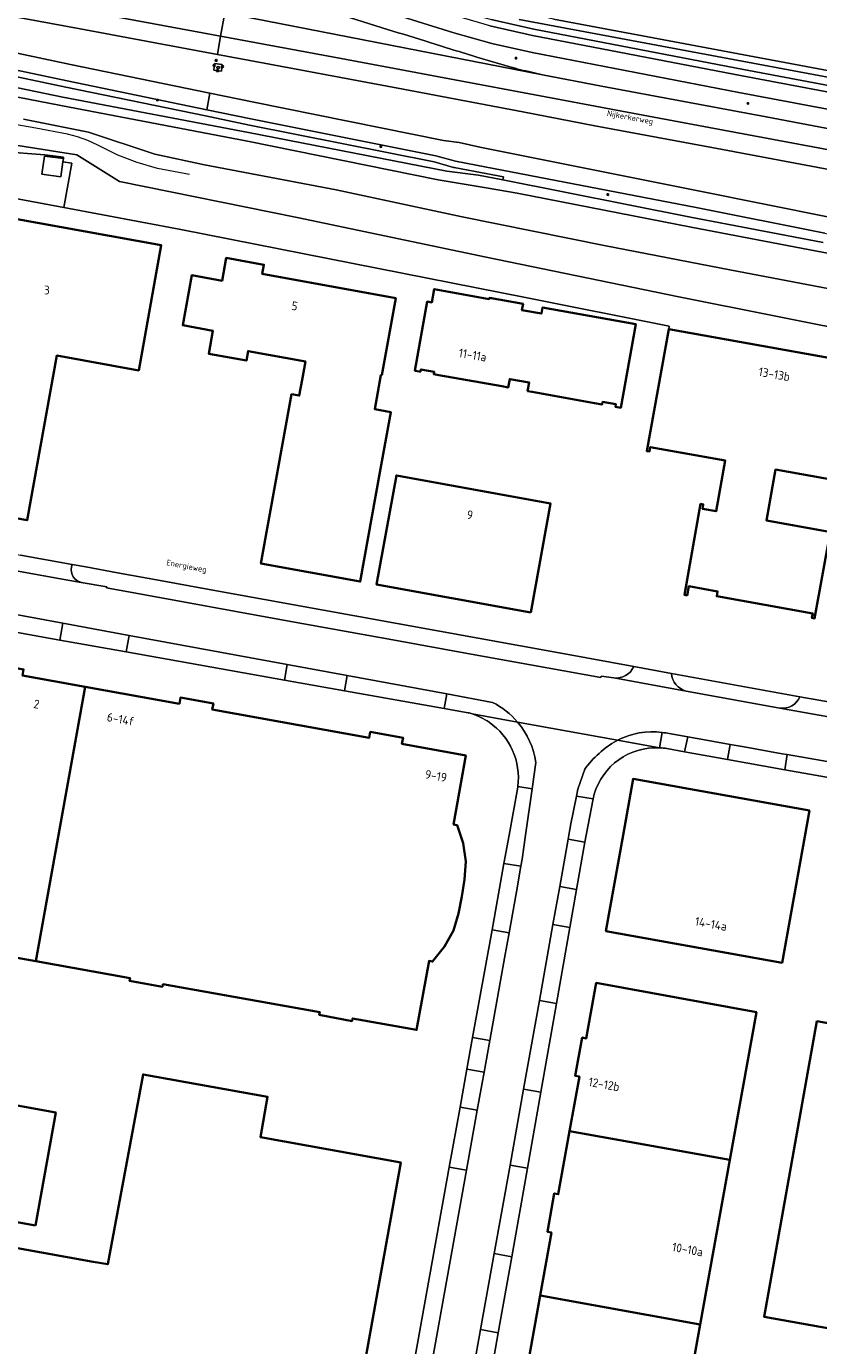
# Model space of a CAD drawing. Header units: metres. Extents: x 149984 to 156489, y 469398 to 478068.
# Tile 634 of 656: x 154388 to 154512, y 471421 to 471626. Entities that reach past the tile are written whole.
import ezdxf
from ezdxf.enums import TextEntityAlignment as Align

# ---------------------------------------------------------------- set-up
doc = ezdxf.new("R2010")
doc.units = ezdxf.units.M
doc.header["$LTSCALE"] = 0.75
for name, color, linetype, lineweight in [('B-WE-GK-BESCHOEIING-G', 252, 'GK-BESCHOEIING-SO', 18), ('B-WE-GR-GROENVOORZIENING-GV', 252, 'Continuous', 18), ('B-WE-IE-MEUBILAIR-S', 252, 'Continuous', 25), ('B-WE-OG-BEBOUWING-GV', 6, 'Continuous', 35), ('B-WE-OG-BEBOUWING-T18', 1, 'Continuous', 18), ('B-WE-OG-BEBOUWING_LAGE TRAFO-GV', 6, 'Continuous', 18), ('B-WE-OG-TERREIN_BEGROEID-GV', 252, 'Continuous', 18), ('B-WE-OG-TERREIN_ERF-GV', 252, 'Continuous', 18), ('B-WE-OG-TERREIN_OEVER-GV', 252, 'Continuous', 18), ('B-WE-OG-TOPOGRAFIE-T18', 7, 'Continuous', 18), ('B-WE-OG-WATER-GV', 252, 'Continuous', 18), ('B-WE-VH-GESLOTENVERHARDING-GV', 252, 'Continuous', 18), ('B-WE-VH-GESLOTENVERHARDING_ASFALT-GV', 252, 'Continuous', 18), ('B-WE-VH-OPENVERHARDING_BETONSTRAATSTEEN-GV', 252, 'Continuous', 18)]:
    doc.layers.add(name, color=color, linetype=linetype, lineweight=lineweight)
doc.styles.add('NLCS-ISO', font='NLCS-ISO.ttf')
doc.styles.add('NLCS-ISO-M500-T18', font='NLCS-ISO.ttf', dxfattribs={"height": 0.9})
doc.styles.add('NLCS-ISO-M750-T18', font='NLCS-ISO.ttf', dxfattribs={"height": 1.35})
doc.linetypes.add('GK-BESCHOEIING-SO', pattern='A,18,-3,[1,NLCS.SHX,S=0.6,R=0,X=0,Y=0],-3', length=24)

# ---------------------------------------------------------------- blocks, each defined once
blk = doc.blocks.new('SIE-MEUBILAIR_BORD_LOCATIEPAAL-SO')
blk.add_lwpolyline([(-0.7, -0.7), (0.7, -0.7), (0.7, 0.7), (-0.7, 0.7)], close=True)
at = {"style": 'NLCS-ISO'}
blk.add_text('lp', height=0.75, dxfattribs=at).set_placement((0, 0.1), align=Align.MIDDLE_CENTER)
blk = doc.blocks.new('SIE-MEUBILAIR_PAAL-SO')
blk.add_circle((0, 0), 0.75)
blk = doc.blocks.new('SIE-MEUBILAIR_PAAL_HECTOMETER-SO')
blk.add_circle((0, 0), 0.75)
at = {"style": 'NLCS-ISO'}
blk.add_text('hm', height=0.75, dxfattribs=at).set_placement((0.2, 0.1), align=Align.MIDDLE_CENTER)
blk = doc.blocks.new('SIE-MEUBILAIR_PAAL_LICHTMAST-SO')
for points in [[(-0.6, 0), (-1, 0)], [(-0.7, 0.7), (-0.4, 0.4)], [(0, 1), (0, 0.6)], [(0.4, 0.4), (0.7, 0.7)], [(1, 0), (0.6, 0)], [(-0.7, -0.7), (-0.4, -0.4)], [(0, -0.6), (0, -1)], [(0.4, -0.4), (0.7, -0.7)]]:
    blk.add_lwpolyline(points)
blk.add_circle((0, 0), 0.5)
blk = doc.blocks.new('SIE-MEUBILAIR_PUT_BRANDKRAAN-SO')
blk.add_ellipse((0, 0), major_axis=(1.25, 0), ratio=0.54)
at = {"style": 'NLCS-ISO'}
blk.add_text('bk', height=0.75, dxfattribs=at).set_placement((0, 0), align=Align.MIDDLE_CENTER)

msp = doc.modelspace()

# ---------------------------------------------------------------- linework, layer by layer
at = {"layer": 'B-WE-GK-BESCHOEIING-G', "flags": 128}
for points in [[(154602.873, 471601.955), (154567.528, 471608.675), (154516.479, 471618.312), (154470.544, 471626.887), (154456.641, 471630.187), (154433.376, 471637.817), (154420.303, 471640.874)], [(154389.969, 471609.978), (154378.35, 471611.971)], [(154394.873, 471608.999), (154389.969, 471609.978)], [(154396.417, 471608.591), (154394.873, 471608.999)], [(154398.054, 471608.012), (154396.417, 471608.591)], [(154399.599, 471607.334), (154398.054, 471608.012)], [(154402.721, 471605.728), (154399.599, 471607.334)], [(154405.704, 471604.627), (154402.721, 471605.728)], [(154408.888, 471603.659), (154405.704, 471604.627)], [(154413.873, 471602.772), (154408.888, 471603.659)]]:
    msp.add_lwpolyline(points, dxfattribs=at)
at = {"layer": 'B-WE-GR-GROENVOORZIENING-GV', "flags": 128}
for points in [[(154468.813, 471618.268), (154478.003, 471616.46), (154503.632, 471611.703), (154516.197, 471609.342), (154527.276, 471607.261), (154527.565, 471607.274), (154545.982, 471603.792), (154569.925, 471599.285), (154595.446, 471594.529), (154595.976, 471597.375), (154581.932, 471600.009), (154559.321, 471604.239), (154534.557, 471608.886), (154516.74, 471612.24), (154499.384, 471615.507), (154467.206, 471621.713), (154460.946, 471623.109), (154455.004, 471624.78), (154442.018, 471628.84), (154432.154, 471631.955), (154424.924, 471633.964), (154420.538, 471634.693), (154417.62, 471635.178), (154411.581, 471636.009)], [(154429.4, 471636.538), (154429.45, 471636.524), (154434.845, 471634.91), (154443.217, 471632.271), (154456.12, 471628.198), (154460.846, 471626.854), (154467.474, 471625.362), (154500.099, 471619.058), (154517.409, 471615.815), (154526.587, 471614.095), (154526.814, 471615.284), (154517.352, 471617.092), (154465.159, 471626.841)], [(154366.026, 471626.074), (154395.362, 471619.84), (154417.056, 471615.392), (154423.902, 471613.989), (154453.384, 471608.05), (154455.822, 471607.698), (154459.039, 471607), (154493.066, 471600.189), (154513.709, 471596.069), (154520.523, 471594.709), (154531.921, 471592.515), (154533.282, 471599.712), (154526.332, 471601.023), (154526.28, 471601.109), (154515.051, 471603.231), (154495.145, 471606.938), (154476.949, 471610.323), (154465.748, 471612.484), (154446.272, 471616.19), (154425.483, 471620.044), (154418.205, 471621.401), (154396.859, 471625.381), (154366.937, 471630.954)], [(154431.617, 471629.418), (154438.763, 471627.179), (154443.876, 471625.577)], [(154460.6, 471625.884), (154467.269, 471624.383), (154499.912, 471618.076), (154517.225, 471614.832), (154534.915, 471611.517), (154574.055, 471604.161), (154599.21, 471599.522), (154602.246, 471598.96), (154602.309, 471599.364), (154601.922, 471599.461), (154602.464, 471600.883), (154566.637, 471607.673), (154526.814, 471615.284), (154526.587, 471614.095), (154517.409, 471615.815), (154500.099, 471619.058), (154467.474, 471625.362), (154460.846, 471626.854)], [(154512.735, 471593.634), (154492.749, 471597.592), (154458.503, 471604.202), (154455.248, 471604.811), (154452.189, 471605.673), (154423.399, 471611.42), (154416.566, 471612.828), (154394.821, 471617.31), (154365.544, 471623.494)], [(154365.337, 471622.516), (154394.617, 471616.331), (154416.364, 471611.849), (154423.2, 471610.44), (154451.955, 471604.7), (154454.977, 471603.849), (154455.064, 471603.828), (154458.316, 471603.22), (154462.737, 471602.366), (154462.643, 471601.893), (154491.87, 471596.109), (154512.472, 471592.183)], [(154458.275, 471621.094), (154458.579, 471621.002), (154463.713, 471619.492)]]:
    msp.add_lwpolyline(points, dxfattribs=at)
at = {"layer": 'B-WE-GR-GROENVOORZIENING-GV'}
for points in [[(154443.876, 471625.577, 0.0003624), (154450.474, 471623.517)], [(154450.474, 471623.517, 0.000387), (154458.275, 471621.094)], [(154463.713, 471619.492, 0.0121185), (154465.377, 471619.048)], [(154465.377, 471619.048, 0.0059124), (154468.813, 471618.268)]]:
    msp.add_lwpolyline(points, format="xyb", dxfattribs=at)
at = {"layer": 'B-WE-GR-GROENVOORZIENING-GV', "flags": 128}
for points in [[(154462.643, 471601.893), (154462.737, 471602.366), (154458.316, 471603.22), (154455.064, 471603.828), (154454.977, 471603.849), (154451.955, 471604.7), (154423.2, 471610.44), (154416.364, 471611.849), (154394.617, 471616.331), (154365.337, 471622.516), (154365.178, 471622.549), (154364.822, 471620.821), (154394.13, 471614.779), (154423.072, 471609.3), (154453.904, 471603.264), (154458.861, 471602.642)], [(154417.783, 471619.994), (154417.672, 471618.949), (154418.857, 471618.797), (154418.968, 471619.842)], [(154418.857, 471618.797), (154417.672, 471618.949), (154417.783, 471619.994), (154418.968, 471619.842)]]:
    msp.add_lwpolyline(points, close=True, dxfattribs=at)
at = {"layer": 'B-WE-OG-BEBOUWING-GV', "flags": 128}
for points in [[(154374.878, 471556.517), (154374.128, 471552.371), (154373.989, 471551.603), (154388.579, 471548.972), (154393.195, 471574.58), (154405.959, 471572.279), (154409.468, 471591.745), (154382.134, 471596.681), (154381.09, 471590.929), (154379.986, 471589.09), (154379.398, 471587.11), (154379.262, 471585.062), (154379.66, 471582.94), (154375.875, 471562.023)], [(154443.787, 471571.518), (154445.974, 471583.495), (154425.178, 471587.292), (154425.437, 471588.71), (154419.581, 471589.779), (154418.932, 471586.226), (154414.228, 471587.085), (154412.816, 471579.292), (154417.52, 471578.44), (154416.875, 471574.878), (154422.729, 471573.817), (154422.995, 471575.284), (154431.9, 471573.671), (154431.384, 471570.82), (154430.938, 471568.357), (154429.757, 471568.571), (154424.988, 471542.244), (154440.435, 471539.444), (154443.513, 471556.421), (154445.208, 471565.773), (154442.699, 471566.228), (154443.662, 471571.541)], [(154452.685, 471571.555), (154462.48, 471569.809), (154463.491, 471569.629), (154463.725, 471570.94), (154466.741, 471570.402), (154466.5, 471569.052), (154467.216, 471568.924), (154476.906, 471567.197), (154478.1, 471566.984), (154478.172, 471567.388), (154480.232, 471567.02), (154480.16, 471566.616), (154480.998, 471566.467), (154483.33, 471579.474), (154468.814, 471582.076), (154468.645, 471581.129), (154465.617, 471581.672), (154465.785, 471582.609), (154460.559, 471583.546), (154460.529, 471583.378), (154451.95, 471584.916), (154451.584, 471582.866), (154450.884, 471582.991), (154448.964, 471572.219), (154449.689, 471572.09), (154449.821, 471572.066), (154449.888, 471572.44), (154451.938, 471572.075), (154451.871, 471571.7)], [(154466.991, 471534.629), (154470.07, 471551.605), (154446.071, 471555.957), (154442.993, 471538.98)], [(154397.635, 471523.09), (154387.883, 471524.845), (154388.053, 471525.779), (154382.94, 471526.696), (154382.773, 471525.763), (154372.812, 471527.544), (154370.903, 471516.848), (154370.501, 471516.915), (154369.518, 471511.431), (154369.923, 471511.358), (154368.996, 471506.193), (154384.147, 471503.469), (154380.295, 471482.115), (154389.931, 471480.383)], [(154397.635, 471523.09), (154389.931, 471480.383), (154404.608, 471477.745), (154404.534, 471477.341), (154409.645, 471476.418), (154409.716, 471476.822), (154434.143, 471472.486), (154434.066, 471472.084), (154439.172, 471471.094), (154439.243, 471471.498), (154449.204, 471469.721), (154451.152, 471480.447), (154451.69, 471480.352), (154453.561, 471482.669), (154454.947, 471485.189), (154455.759, 471487.84), (154456.263, 471490.448), (154456.692, 471493.134), (154456.895, 471495.894), (154456.448, 471498.752), (154455.519, 471501.557), (154454.958, 471501.658), (154456.869, 471512.41), (154446.932, 471514.209), (154447.098, 471515.148), (154441.991, 471516.066), (154441.823, 471515.131), (154417.409, 471519.525), (154417.578, 471520.46), (154412.464, 471521.387), (154412.296, 471520.452)], [(154478.664, 471485.064), (154506.101, 471480.153), (154510.349, 471503.838), (154482.915, 471508.755), (154481.344, 471500)], [(154497.964, 471449.507), (154502.097, 471472.474), (154477.188, 471477.017), (154475.617, 471468.404), (154474.987, 471468.517), (154473.92, 471462.574), (154474.55, 471462.461), (154473.028, 471453.993)], [(154560.232, 471414.919), (154561.535, 471422.123), (154558.416, 471422.688), (154564.048, 471454.226), (154567.167, 471453.662), (154568.472, 471460.869), (154511.512, 471471.062), (154503.291, 471425.122)], [(154376.576, 471402.323), (154392.728, 471399.412), (154394.732, 471399.051), (154394.399, 471397.2), (154413.779, 471393.716), (154411.036, 471378.46), (154433.299, 471374.458), (154446.756, 471449.119), (154424.903, 471453.031), (154426.031, 471459.331), (154406.64, 471462.803), (154401.129, 471433.262), (154398.89, 471433.661), (154382.738, 471436.537), (154381.979, 471432.274), (154360.32, 471436.131), (154358.129, 471423.828), (154358.07, 471423.839), (154357.084, 471418.533), (154357.143, 471418.523), (154354.926, 471406.225)], [(154389.881, 471439.282), (154393.039, 471456.873), (154370.386, 471460.952), (154361.491, 471462.497), (154360.327, 471455.982), (154358.905, 471456.232), (154358.099, 471451.765), (154359.51, 471451.504), (154358.348, 471444.992), (154367.201, 471443.395)], [(154468.431, 471428.402), (154493.359, 471423.917), (154497.964, 471449.507), (154473.028, 471453.993), (154471.262, 471444.163), (154470.632, 471444.277), (154469.564, 471438.332), (154470.194, 471438.219)], [(154493.359, 471423.917), (154468.431, 471428.402), (154466.667, 471418.583), (154466.037, 471418.696), (154464.971, 471412.761), (154465.601, 471412.648), (154463.834, 471402.813), (154488.755, 471398.328), (154490.973, 471410.655)]]:
    msp.add_lwpolyline(points, close=True, dxfattribs=at)
for points in [[(154527.866, 471571.655), (154488.459, 471578.685), (154485.05, 471559.744), (154485.47, 471559.672), (154485.595, 471560.365), (154497.266, 471558.256), (154495.842, 471550.375), (154493.715, 471550.755), (154493.838, 471551.444), (154493.425, 471551.518), (154490.897, 471537.357), (154491.316, 471537.279), (154491.573, 471538.719), (154496.056, 471537.918), (154495.936, 471537.159), (154510.878, 471534.487), (154510.751, 471533.792), (154511.17, 471533.713), (154513.721, 471547.885)], [(154513.18, 471547.251), (154503.673, 471548.962), (154505.095, 471556.865), (154524.149, 471553.435)]]:
    msp.add_lwpolyline(points, dxfattribs=at)
at = {"layer": 'B-WE-OG-BEBOUWING_LAGE TRAFO-GV', "flags": 128}
msp.add_lwpolyline([(154390.9, 471602.802), (154393.85, 471602.392), (154394.173, 471604.717), (154394.242, 471605.213), (154391.292, 471605.623)], close=True, dxfattribs=at)
at = {"layer": 'B-WE-OG-TERREIN_BEGROEID-GV', "flags": 128}
msp.add_lwpolyline([(154384.667, 471606.317), (154391.347, 471605.825), (154394.271, 471605.422), (154394.242, 471605.213), (154394.173, 471604.717), (154395.555, 471604.512), (154394.303, 471597.596), (154412.534, 471594.208), (154466.16, 471583.596), (154488.505, 471579.179), (154488.459, 471578.685), (154527.866, 471571.655), (154527.768, 471571.113), (154530.604, 471570.395), (154532.987, 471569.979), (154533.877, 471575.003), (154519.954, 471577.762), (154490.017, 471583.705), (154460.048, 471589.87), (154430.637, 471596.036), (154402.996, 471601.662), (154396.352, 471605.809), (154380.863, 471608.218)], dxfattribs=at)
at = {"layer": 'B-WE-OG-TERREIN_ERF-GV', "flags": 128}
for points in [[(154513.721, 471547.885), (154511.17, 471533.713), (154510.751, 471533.792), (154510.878, 471534.487), (154495.936, 471537.159), (154496.056, 471537.918), (154491.573, 471538.719), (154491.316, 471537.279), (154490.897, 471537.357), (154493.425, 471551.518), (154493.838, 471551.444), (154493.715, 471550.755), (154495.842, 471550.375), (154497.266, 471558.256), (154485.595, 471560.365), (154485.47, 471559.672), (154485.05, 471559.744), (154488.459, 471578.685), (154488.505, 471579.179), (154466.16, 471583.596), (154412.534, 471594.208), (154394.303, 471597.596), (154375.869, 471601.022)], [(154375.036, 471545.833), (154377.905, 471545.312), (154382.739, 471544.435), (154387.571, 471543.558), (154395.611, 471542.098), (154397.727, 471541.714), (154402.675, 471540.816), (154409.322, 471539.609), (154416.357, 471538.332), (154439.624, 471534.108), (154471.96, 471528.237), (154483.021, 471526.229), (154488.877, 471525.166), (154508.877, 471521.535), (154514.791, 471520.462), (154521.46, 471519.257), (154522.283, 471523.861), (154530.604, 471570.395), (154527.768, 471571.113)], [(154524.149, 471553.435), (154505.095, 471556.865), (154503.673, 471548.962), (154513.18, 471547.251)], [(154404.027, 471528.51), (154393.69, 471530.354), (154374.181, 471533.834)], [(154457.24, 471519.043), (154453.505, 471519.706), (154437.992, 471522.459), (154428.638, 471524.119), (154404.027, 471528.51)], [(154387.883, 471524.845), (154397.635, 471523.09), (154412.296, 471520.452), (154412.464, 471521.387), (154417.578, 471520.46), (154417.409, 471519.525), (154441.823, 471515.131), (154441.991, 471516.066), (154447.098, 471515.148), (154446.932, 471514.209), (154456.869, 471512.41), (154454.958, 471501.658), (154455.519, 471501.557), (154456.448, 471498.752), (154456.895, 471495.894), (154456.692, 471493.134), (154456.263, 471490.448), (154455.759, 471487.84), (154454.947, 471485.189), (154453.561, 471482.669), (154451.69, 471480.352), (154451.152, 471480.447), (154449.204, 471469.721), (154439.243, 471471.498), (154439.172, 471471.094), (154434.066, 471472.084), (154434.143, 471472.486), (154409.716, 471476.822), (154409.645, 471476.418), (154404.534, 471477.341), (154404.608, 471477.745), (154389.931, 471480.383), (154380.295, 471482.115)], [(154570.693, 471498.359), (154561.693, 471500), (154515.089, 471508.642), (154506.543, 471510.18), (154497.61, 471511.774), (154490.919, 471512.978), (154488.172, 471513.47)], [(154435.293, 471342.957), (154436.29, 471348.487), (154437.709, 471356.36), (154438.774, 471362.265), (154440.459, 471371.614), (154454.298, 471448.377), (154455.983, 471457.726), (154457.048, 471463.631), (154457.935, 471468.552), (154460.951, 471485.282), (154462.814, 471495.616), (154463.604, 471500), (154464.948, 471507.456), (154464.962, 471507.554)], [(154476.846, 471506.356), (154476.711, 471505.663), (154475.61, 471500), (154475.403, 471498.937), (154474.1, 471491.551), (154473.057, 471485.643), (154470.971, 471473.825), (154468.537, 471460.039), (154466.451, 471448.221), (154464.018, 471434.434)], [(154466.667, 471418.583), (154468.431, 471428.402), (154470.194, 471438.219), (154469.564, 471438.332), (154470.632, 471444.277), (154471.262, 471444.163), (154473.028, 471453.993), (154474.55, 471462.461), (154473.92, 471462.574), (154474.987, 471468.517), (154475.617, 471468.404), (154477.188, 471477.017), (154502.097, 471472.474), (154497.964, 471449.507), (154493.359, 471423.917), (154490.973, 471410.655)], [(154464.018, 471434.434), (154461.932, 471422.617), (154459.672, 471409.816), (154457.586, 471397.998), (154456.196, 471390.119), (154454.11, 471378.302), (154453.067, 471372.393), (154452.024, 471366.485), (154450.894, 471360.084), (154449.503, 471352.205), (154447.19, 471339.096), (154446.823, 471337.019)]]:
    msp.add_lwpolyline(points, dxfattribs=at)
for points in [[(154373.989, 471551.603), (154374.128, 471552.371), (154374.878, 471556.517), (154375.875, 471562.023), (154379.66, 471582.94), (154379.262, 471585.062), (154379.398, 471587.11), (154379.986, 471589.09), (154381.09, 471590.929), (154382.134, 471596.681), (154409.468, 471591.745), (154405.959, 471572.279), (154393.195, 471574.58), (154388.579, 471548.972)], [(154425.178, 471587.292), (154445.974, 471583.495), (154443.787, 471571.518), (154443.662, 471571.541), (154442.699, 471566.228), (154445.208, 471565.773), (154443.513, 471556.421), (154440.435, 471539.444), (154424.988, 471542.244), (154429.757, 471568.571), (154430.938, 471568.357), (154431.384, 471570.82), (154431.9, 471573.671), (154422.995, 471575.284), (154422.729, 471573.817), (154416.875, 471574.878), (154417.52, 471578.44), (154412.816, 471579.292), (154414.228, 471587.085), (154418.932, 471586.226), (154419.581, 471589.779), (154425.437, 471588.71)], [(154463.491, 471569.629), (154462.48, 471569.809), (154452.685, 471571.555), (154451.871, 471571.7), (154451.938, 471572.075), (154449.888, 471572.44), (154449.821, 471572.066), (154449.689, 471572.09), (154448.964, 471572.219), (154450.884, 471582.991), (154451.584, 471582.866), (154451.95, 471584.916), (154460.529, 471583.378), (154460.559, 471583.546), (154465.785, 471582.609), (154465.617, 471581.672), (154468.645, 471581.129), (154468.814, 471582.076), (154483.33, 471579.474), (154480.998, 471566.467), (154480.16, 471566.616), (154480.232, 471567.02), (154478.172, 471567.388), (154478.1, 471566.984), (154476.906, 471567.197), (154467.216, 471568.924), (154466.5, 471569.052), (154466.741, 471570.402), (154463.725, 471570.94)], [(154446.071, 471555.957), (154470.07, 471551.605), (154466.991, 471534.629), (154442.993, 471538.98)], [(154478.664, 471485.064), (154481.344, 471500), (154482.915, 471508.755), (154510.349, 471503.838), (154506.101, 471480.153)], [(154560.232, 471414.919), (154503.291, 471425.122), (154511.512, 471471.062), (154568.472, 471460.869), (154567.167, 471453.662), (154564.048, 471454.226), (154558.416, 471422.688), (154561.535, 471422.123)], [(154392.728, 471399.412), (154376.576, 471402.323), (154354.926, 471406.225), (154357.143, 471418.523), (154357.084, 471418.533), (154358.07, 471423.839), (154358.129, 471423.828), (154360.32, 471436.131), (154381.979, 471432.274), (154382.738, 471436.537), (154398.89, 471433.661), (154401.129, 471433.262), (154406.64, 471462.803), (154426.031, 471459.331), (154424.903, 471453.031), (154446.756, 471449.119), (154433.299, 471374.458), (154411.036, 471378.46), (154413.779, 471393.716), (154394.399, 471397.2), (154394.732, 471399.051)], [(154389.881, 471439.282), (154367.201, 471443.395), (154358.348, 471444.992), (154359.51, 471451.504), (154358.099, 471451.765), (154358.905, 471456.232), (154360.327, 471455.982), (154361.491, 471462.497), (154370.386, 471460.952), (154393.039, 471456.873)]]:
    msp.add_lwpolyline(points, close=True, dxfattribs=at)
at = {"layer": 'B-WE-OG-TERREIN_ERF-GV'}
for points in [[(154457.846, 471518.866, 0.0145723), (154457.24, 471519.043)], [(154460.489, 471517.567, 0.0706169), (154457.846, 471518.866)], [(154464.962, 471507.554, 0.2837263), (154460.489, 471517.567)], [(154487.028, 471513.59, 0.3456686), (154476.846, 471506.356)], [(154488.172, 471513.47, 0.0280304), (154487.028, 471513.59)]]:
    msp.add_lwpolyline(points, format="xyb", dxfattribs=at)
at = {"layer": 'B-WE-OG-TERREIN_OEVER-GV', "flags": 128}
for points in [[(154465.159, 471626.841), (154517.352, 471617.092), (154526.814, 471615.284), (154566.637, 471607.673), (154602.464, 471600.883), (154602.873, 471601.955), (154567.528, 471608.675), (154516.479, 471618.312), (154470.544, 471626.887), (154456.641, 471630.187), (154433.376, 471637.817), (154420.303, 471640.874), (154406.72, 471643.968), (154366.277, 471653.275)], [(154343.155, 471623.296), (154393.832, 471613.5), (154422.89, 471607.912), (154452.592, 471601.903), (154460.031, 471600.689), (154464.867, 471599.864), (154491.927, 471594.535), (154511.507, 471590.831), (154525.842, 471588.132)], [(154512.472, 471592.183), (154491.87, 471596.109), (154462.643, 471601.893), (154458.861, 471602.642), (154453.904, 471603.264), (154423.072, 471609.3), (154394.13, 471614.779), (154364.822, 471620.821)], [(154518.679, 471583.983), (154498.224, 471587.848), (154478.403, 471591.707), (154456.301, 471596.167), (154436.681, 471600.378), (154416.182, 471604.226), (154408.454, 471605.887), (154398.17, 471609.311), (154388.047, 471611.363)], [(154380.863, 471608.218), (154396.352, 471605.809), (154402.996, 471601.662), (154430.637, 471596.036), (154460.048, 471589.87), (154490.017, 471583.705), (154519.954, 471577.762)]]:
    msp.add_lwpolyline(points, dxfattribs=at)
at = {"layer": 'B-WE-OG-WATER-GV', "flags": 128}
for points in [[(154470.544, 471626.887), (154516.479, 471618.312), (154567.528, 471608.675), (154602.873, 471601.955), (154603.828, 471604.458), (154603.891, 471604.427), (154603.752, 471603.568), (154603.839, 471603.552), (154603.967, 471603.546), (154607.741, 471602.853), (154607.983, 471602.789), (154608.151, 471603.609), (154608.218, 471603.599), (154608.288, 471600.926), (154621.347, 471598.443)], [(154525.842, 471588.132), (154511.507, 471590.831), (154491.927, 471594.535), (154464.867, 471599.864), (154460.031, 471600.689), (154452.592, 471601.903), (154422.89, 471607.912), (154393.832, 471613.5), (154343.155, 471623.296)], [(154388.047, 471611.363), (154398.17, 471609.311), (154408.454, 471605.887), (154416.182, 471604.226), (154436.681, 471600.378), (154456.301, 471596.167), (154478.403, 471591.707), (154498.224, 471587.848), (154518.679, 471583.983)]]:
    msp.add_lwpolyline(points, dxfattribs=at)
at = {"layer": 'B-WE-VH-GESLOTENVERHARDING-GV', "flags": 128}
for points in [[(154399.753, 471631.579), (154369.774, 471637.068), (154368.133, 471637.362), (154345.9, 471641.349), (154341.851, 471642.005), (154339.882, 471642.355), (154336.941, 471643.009), (154333.566, 471643.824), (154321.147, 471647.184), (154320.317, 471642.686), (154322.845, 471642.219), (154341.571, 471638.673), (154369.032, 471633.59), (154397.96, 471628.099), (154418.711, 471624.27), (154419.349, 471627.889), (154414.513, 471628.83)], [(154366.937, 471630.954), (154396.859, 471625.381), (154418.205, 471621.401), (154418.711, 471624.27), (154397.96, 471628.099), (154369.032, 471633.59), (154341.571, 471638.673), (154322.845, 471642.219), (154320.317, 471642.686), (154319.422, 471637.838), (154322.136, 471637.558), (154332.084, 471636.335), (154340.56, 471635.26), (154344.519, 471634.723), (154362.509, 471631.779)], [(154516.74, 471612.24), (154517.225, 471614.832), (154499.912, 471618.076), (154467.269, 471624.383), (154460.6, 471625.884), (154455.831, 471627.241), (154442.916, 471631.317), (154434.551, 471633.954), (154429.163, 471635.566), (154423.355, 471636.981), (154421.017, 471637.435), (154420.538, 471634.693), (154424.924, 471633.964), (154432.154, 471631.955), (154442.018, 471628.84), (154455.004, 471624.78), (154460.946, 471623.109), (154467.206, 471621.713), (154499.384, 471615.507)], [(154516.197, 471609.342), (154503.632, 471611.703), (154478.003, 471616.46), (154468.813, 471618.268), (154419.349, 471627.889), (154418.711, 471624.27), (154437.452, 471620.812), (154486.117, 471611.669), (154515.604, 471606.18)], [(154418.205, 471621.401), (154425.483, 471620.044), (154446.272, 471616.19), (154465.748, 471612.484), (154476.949, 471610.323), (154495.145, 471606.938), (154515.051, 471603.231), (154515.604, 471606.18), (154486.117, 471611.669), (154437.452, 471620.812), (154418.711, 471624.27)], [(154513.235, 471593.536), (154513.709, 471596.069), (154493.066, 471600.189), (154459.039, 471607), (154455.822, 471607.698), (154453.384, 471608.05), (154423.902, 471613.989), (154417.056, 471615.392), (154416.566, 471612.828), (154423.399, 471611.42), (154452.189, 471605.673), (154455.248, 471604.811), (154458.503, 471604.202), (154492.749, 471597.592), (154512.735, 471593.634)]]:
    msp.add_lwpolyline(points, close=True, dxfattribs=at)
for points in [[(154333.699, 471630.117), (154342.915, 471628.35), (154361.249, 471624.401), (154365.544, 471623.494), (154394.821, 471617.31), (154416.566, 471612.828), (154417.056, 471615.392), (154395.362, 471619.84), (154366.026, 471626.074), (154361.613, 471627.012), (154343.431, 471630.865), (154334.294, 471632.648)], [(154443.876, 471625.577), (154438.763, 471627.179), (154431.617, 471629.418)], [(154414.513, 471628.83), (154419.349, 471627.889), (154468.813, 471618.268)], [(154463.713, 471619.492), (154458.579, 471621.002), (154458.275, 471621.094)]]:
    msp.add_lwpolyline(points, dxfattribs=at)
at = {"layer": 'B-WE-VH-GESLOTENVERHARDING-GV'}
for points in [[(154450.474, 471623.517, -0.0003624), (154443.876, 471625.577)], [(154458.275, 471621.094, -0.000387), (154450.474, 471623.517)], [(154465.377, 471619.048, -0.0121185), (154463.713, 471619.492)], [(154468.813, 471618.268, -0.0059124), (154465.377, 471619.048)]]:
    msp.add_lwpolyline(points, format="xyb", dxfattribs=at)
at = {"layer": 'B-WE-VH-GESLOTENVERHARDING_ASFALT-GV', "flags": 128}
for points in [[(154412.865, 471536.293), (154400.968, 471538.462), (154400.975, 471538.623), (154397.025, 471539.292), (154394.359, 471539.777), (154387.472, 471541.031), (154385.136, 471541.456), (154384.121, 471541.641), (154382.553, 471541.926), (154378.125, 471542.732), (154375.636, 471543.185), (154374.486, 471543.394)], [(154373.368, 471536.803), (154394.164, 471532.97), (154404.491, 471531.066), (154429.077, 471526.535), (154438.419, 471524.813), (154453.903, 471521.959), (154461.035, 471520.644)], [(154518.614, 471517.451), (154517.106, 471517.723), (154505.772, 471519.773), (154491.166, 471522.392), (154479.918, 471524.45), (154477.924, 471524.735), (154477.874, 471524.531), (154469.559, 471526.017), (154457.136, 471528.264), (154445.491, 471530.363), (154429.624, 471533.241), (154420.814, 471534.858), (154412.865, 471536.293)], [(154480.314, 471514.677), (154480.496, 471514.771), (154464.94, 471517.583)], [(154464.94, 471517.583), (154480.496, 471514.771)], [(154488.519, 471515.797), (154491.41, 471515.285), (154494.317, 471514.77), (154498.04, 471514.111), (154500.225, 471513.724), (154506.133, 471512.677), (154506.886, 471512.544), (154515.488, 471511.02), (154515.72, 471510.979), (154522.674, 471509.747), (154571.284, 471500.995)], [(154456.889, 471410.317), (154459.176, 471423.11), (154461.288, 471434.922), (154463.753, 471448.704), (154465.865, 471460.516), (154468.329, 471474.298), (154470.441, 471486.11), (154471.497, 471492.017), (154472.818, 471499.4), (154472.925, 471500), (154473.24, 471501.761), (154474.104, 471506.083), (154474.316, 471507.144), (154475.381, 471510.247)], [(154467.783, 471511.298), (154467.202, 471507.194), (154466.184, 471500)], [(154466.184, 471500), (154465.657, 471496.277), (154465.456, 471495.157), (154464.747, 471491.204), (154463.603, 471484.832), (154462.892, 471480.869), (154460.597, 471468.08), (154459.713, 471463.152), (154458.653, 471457.247), (154456.975, 471447.896), (154443.198, 471371.122), (154441.52, 471361.772), (154440.46, 471355.866), (154439.043, 471347.972), (154438.191, 471343.222)]]:
    msp.add_lwpolyline(points, dxfattribs=at)
at = {"layer": 'B-WE-VH-GESLOTENVERHARDING_ASFALT-GV'}
for points in [[(154461.035, 471520.644, -0.1007571), (154464.94, 471517.583)], [(154464.94, 471517.583, -0.1414995), (154467.783, 471511.298)], [(154475.381, 471510.247, -0.1054148), (154480.314, 471514.677)], [(154480.496, 471514.771, -0.1491609), (154487.449, 471515.98)], [(154487.449, 471515.98, -0.0215056), (154488.519, 471515.797)]]:
    msp.add_lwpolyline(points, format="xyb", dxfattribs=at)
at = {"layer": 'B-WE-VH-OPENVERHARDING_BETONSTRAATSTEEN-GV', "flags": 128}
for points in [[(154394.173, 471604.717), (154393.85, 471602.392), (154390.9, 471602.802), (154391.292, 471605.623), (154394.242, 471605.213), (154394.271, 471605.422), (154391.347, 471605.825), (154384.667, 471606.317), (154384.115, 471603.618), (154382.385, 471603.972), (154382.932, 471606.666), (154382.956, 471606.799), (154373.145, 471608.637), (154373.048, 471607.912), (154372.845, 471606.808), (154374.456, 471606.603), (154373.568, 471601.466), (154375.869, 471601.022), (154394.303, 471597.596), (154395.555, 471604.512)], [(154393.69, 471530.354), (154404.027, 471528.51), (154404.491, 471531.066), (154394.164, 471532.97)], [(154428.638, 471524.119), (154429.077, 471526.535), (154404.491, 471531.066), (154404.027, 471528.51)], [(154437.992, 471522.459), (154438.419, 471524.813), (154429.077, 471526.535), (154428.638, 471524.119)], [(154438.419, 471524.813), (154437.992, 471522.459), (154453.505, 471519.706), (154453.903, 471521.959)], [(154497.61, 471511.774), (154498.04, 471514.111), (154494.317, 471514.77), (154491.41, 471515.285), (154490.919, 471512.978)], [(154497.61, 471511.774), (154506.543, 471510.18), (154506.886, 471512.544), (154506.133, 471512.677), (154500.225, 471513.724), (154498.04, 471514.111)], [(154506.543, 471510.18), (154515.089, 471508.642), (154515.72, 471510.979), (154515.488, 471511.02), (154506.886, 471512.544)], [(154465.657, 471496.277), (154466.184, 471500), (154467.202, 471507.194), (154464.962, 471507.554), (154464.948, 471507.456), (154463.604, 471500), (154462.814, 471495.616), (154465.456, 471495.157)], [(154472.818, 471499.4), (154475.403, 471498.937), (154475.61, 471500), (154476.711, 471505.663), (154474.104, 471506.083), (154473.24, 471501.761), (154472.925, 471500)], [(154471.497, 471492.017), (154474.1, 471491.551), (154475.403, 471498.937), (154472.818, 471499.4)], [(154462.814, 471495.616), (154460.951, 471485.282), (154463.603, 471484.832), (154464.747, 471491.204), (154465.456, 471495.157)], [(154473.057, 471485.643), (154474.1, 471491.551), (154471.497, 471492.017), (154470.441, 471486.11)], [(154468.329, 471474.298), (154470.971, 471473.825), (154473.057, 471485.643), (154470.441, 471486.11)], [(154460.597, 471468.08), (154462.892, 471480.869), (154463.603, 471484.832), (154460.951, 471485.282), (154457.935, 471468.552)], [(154468.537, 471460.039), (154470.971, 471473.825), (154468.329, 471474.298), (154465.865, 471460.516)], [(154457.935, 471468.552), (154457.048, 471463.631), (154459.713, 471463.152), (154460.597, 471468.08)], [(154455.983, 471457.726), (154458.653, 471457.247), (154459.713, 471463.152), (154457.048, 471463.631)], [(154466.451, 471448.221), (154468.537, 471460.039), (154465.865, 471460.516), (154463.753, 471448.704)], [(154454.298, 471448.377), (154456.975, 471447.896), (154458.653, 471457.247), (154455.983, 471457.726)], [(154464.018, 471434.434), (154466.451, 471448.221), (154463.753, 471448.704), (154461.288, 471434.922)], [(154456.975, 471447.896), (154454.298, 471448.377), (154440.459, 471371.614), (154443.198, 471371.122)], [(154461.932, 471422.617), (154464.018, 471434.434), (154461.288, 471434.922), (154459.176, 471423.11)], [(154459.672, 471409.816), (154461.932, 471422.617), (154459.176, 471423.11), (154456.889, 471410.317)]]:
    msp.add_lwpolyline(points, close=True, dxfattribs=at)
for points in [[(154395.525, 471541.712), (154395.611, 471542.098), (154387.571, 471543.558)], [(154385.14, 471541.481), (154385.136, 471541.456), (154387.472, 471541.031), (154394.359, 471539.777), (154397.025, 471539.292), (154397.03, 471539.319)], [(154483.021, 471526.229), (154471.96, 471528.237), (154439.624, 471534.108), (154416.357, 471538.332), (154409.322, 471539.609), (154402.675, 471540.816), (154397.727, 471541.714), (154395.611, 471542.098), (154395.525, 471541.712)], [(154397.03, 471539.319), (154397.025, 471539.292), (154400.975, 471538.623), (154400.968, 471538.462)], [(154374.181, 471533.834), (154393.69, 471530.354), (154394.164, 471532.97), (154373.368, 471536.803)], [(154400.968, 471538.462), (154412.865, 471536.293), (154420.814, 471534.858), (154429.624, 471533.241), (154445.491, 471530.363), (154457.136, 471528.264), (154469.559, 471526.017), (154477.874, 471524.531), (154477.924, 471524.735), (154479.918, 471524.45)], [(154488.877, 471525.166), (154483.021, 471526.229)], [(154508.877, 471521.535), (154488.877, 471525.166)], [(154479.918, 471524.45), (154491.166, 471522.392)], [(154461.035, 471520.644), (154453.903, 471521.959), (154453.505, 471519.706), (154457.24, 471519.043)], [(154491.166, 471522.392), (154505.772, 471519.773)], [(154514.791, 471520.462), (154508.877, 471521.535)], [(154464.94, 471517.583), (154457.846, 471518.866)], [(154457.846, 471518.866), (154464.94, 471517.583)], [(154505.772, 471519.773), (154517.106, 471517.723)], [(154487.028, 471513.59), (154480.496, 471514.771), (154480.314, 471514.677)], [(154480.496, 471514.771), (154487.028, 471513.59), (154487.449, 471515.98)], [(154487.449, 471515.98), (154487.028, 471513.59)], [(154488.172, 471513.47), (154490.919, 471512.978), (154491.41, 471515.285), (154488.519, 471515.797)], [(154464.962, 471507.554), (154467.202, 471507.194), (154467.783, 471511.298)], [(154475.381, 471510.247), (154474.316, 471507.144), (154474.104, 471506.083), (154476.711, 471505.663), (154476.846, 471506.356)]]:
    msp.add_lwpolyline(points, dxfattribs=at)
at = {"layer": 'B-WE-VH-OPENVERHARDING_BETONSTRAATSTEEN-GV'}
for points in [[(154397.03, 471539.319, -0.4284003), (154395.525, 471541.712)], [(154395.525, 471541.712, 0.4284003), (154397.03, 471539.319)], [(154483.021, 471526.229, -0.3212191), (154479.918, 471524.45)], [(154479.918, 471524.45, 0.3212191), (154483.021, 471526.229)], [(154491.166, 471522.392, -0.3110827), (154488.877, 471525.166)], [(154488.877, 471525.166, 0.3110827), (154491.166, 471522.392)], [(154464.94, 471517.583, 0.1007571), (154461.035, 471520.644)], [(154505.772, 471519.773, 0.3408257), (154508.877, 471521.535)], [(154508.877, 471521.535, -0.3408257), (154505.772, 471519.773)], [(154457.24, 471519.043, -0.0145723), (154457.846, 471518.866)], [(154457.846, 471518.866, -0.0706169), (154460.489, 471517.567)], [(154460.489, 471517.567, -0.2837263), (154464.962, 471507.554)], [(154467.783, 471511.298, 0.1414995), (154464.94, 471517.583)], [(154480.314, 471514.677, 0.1054148), (154475.381, 471510.247)], [(154487.449, 471515.98, 0.1491609), (154480.496, 471514.771)], [(154488.519, 471515.797, 0.0215056), (154487.449, 471515.98)], [(154476.846, 471506.356, -0.3456686), (154487.028, 471513.59)], [(154487.028, 471513.59, -0.0280304), (154488.172, 471513.47)]]:
    msp.add_lwpolyline(points, format="xyb", dxfattribs=at)

# ---------------------------------------------------------------- block references
at = {"layer": 'B-WE-IE-MEUBILAIR-S', "xscale": 0.2, "yscale": 0.2, "zscale": 0.2}
for name, p in [('SIE-MEUBILAIR_PAAL_LICHTMAST-SO', (154464.686, 471620.835)), ('SIE-MEUBILAIR_PAAL-SO', (154417.717, 471619.711)), ('SIE-MEUBILAIR_PAAL_HECTOMETER-SO', (154418.015, 471620.498)), ('SIE-MEUBILAIR_BORD_LOCATIEPAAL-SO', (154418.234, 471618.879)), ('SIE-MEUBILAIR_PUT_BRANDKRAAN-SO', (154418.341, 471619.382)), ('SIE-MEUBILAIR_PAAL-SO', (154419.021, 471619.525)), ('SIE-MEUBILAIR_PAAL_LICHTMAST-SO', (154408.871, 471614.327)), ('SIE-MEUBILAIR_PAAL_LICHTMAST-SO', (154500.79, 471613.807)), ('SIE-MEUBILAIR_PAAL_LICHTMAST-SO', (154443.65, 471607.08)), ('SIE-MEUBILAIR_PAAL_LICHTMAST-SO', (154478.971, 471599.625))]:
    msp.add_blockref(name, p, dxfattribs=at)

# ---------------------------------------------------------------- texts
at = {"layer": 'B-WE-OG-BEBOUWING-T18', "style": 'NLCS-ISO-M750-T18'}
msp.add_text('3', height=1.35, dxfattribs=at).set_placement((154391.655, 471584.787), align=Align.MIDDLE)
for s, rotation, p in [('5', 349.7, (154430.238, 471582.302)), ('11-11a', 350.1, (154457.943, 471574.681)), ('13-13b', 349.9, (154504.892, 471571.69)), ('9', 349.8, (154457.511, 471549.817)), ('2', 349.8, (154390.063, 471520.388)), ('6-14f', 349.8, (154403.137, 471518.036)), ('9-19', 349.9, (154452.239, 471509.221)), ('14-14a', 349.9, (154495.035, 471486.197)), ('12-12b', 349.8, (154478.397, 471461.256)), ('10-10a', 349.8, (154491.392, 471435.57))]:
    msp.add_text(s, height=1.35, rotation=rotation, dxfattribs=at).set_placement(p, align=Align.MIDDLE)
at = {"layer": 'B-WE-OG-TOPOGRAFIE-T18', "style": 'NLCS-ISO-M500-T18'}
for s, rotation, p in [('Nijkerkerweg', 349.4, (154482.43, 471611.51)), ('Energieweg', 349.3, (154413.393, 471541.721))]:
    msp.add_text(s, height=0.9, rotation=rotation, dxfattribs=at).set_placement(p, align=Align.MIDDLE)

doc.saveas('drawing.dxf')
